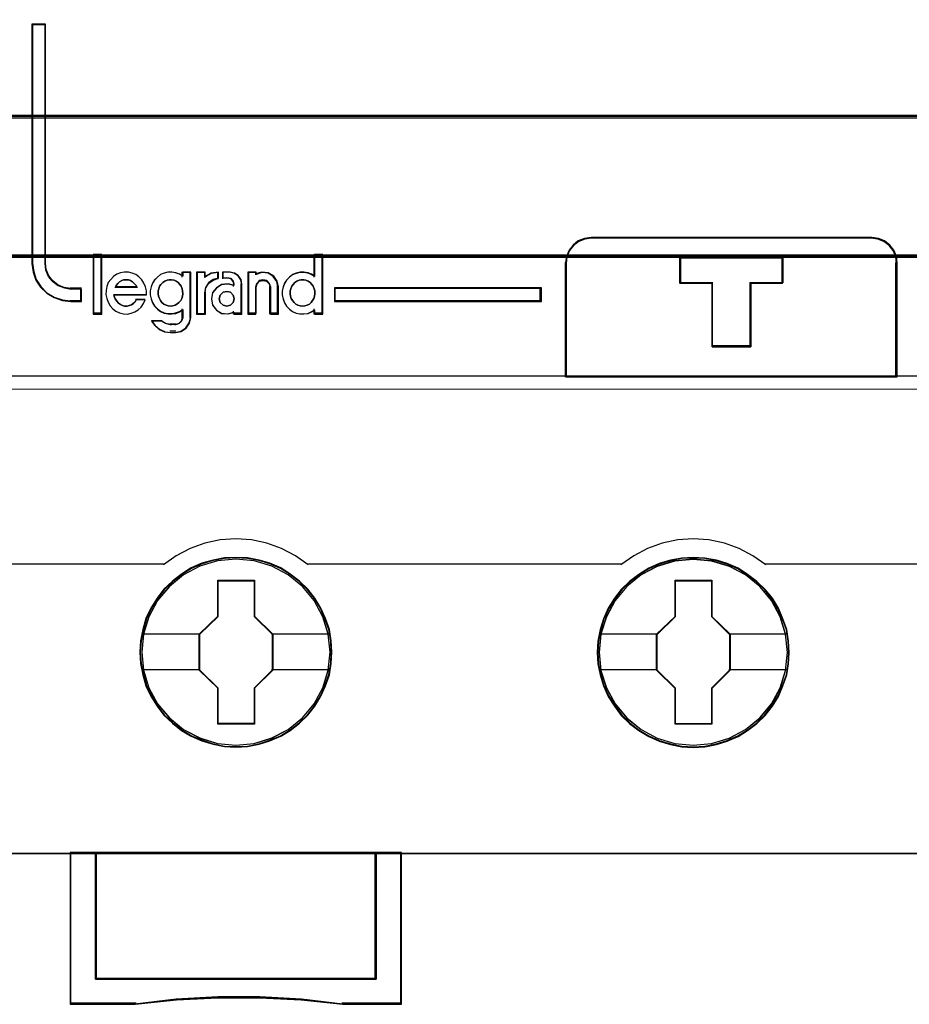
# Model space of a CAD drawing. Header units: millimetres. Extents: x -1290 to 1795, y -4192 to -1311.
# Tile 728 of 1056: x 1488.27 to 1495.27, y -2635.52 to -2627.77. Entities that reach past the tile are written whole.
import ezdxf

# ---------------------------------------------------------------- set-up
doc = ezdxf.new("R2010")
doc.units = ezdxf.units.MM
doc.layers.add('30', color=7, linetype='Continuous')
doc.layers.add('45', color=7, linetype='Continuous')
doc.layers.add('Aparatura', color=7, linetype='Continuous', lineweight=13)

# ---------------------------------------------------------------- blocks, each defined once
blk = doc.blocks.new('*U352')
at = {"layer": '45', "color": 7}
for points in [[(441.456034, -383.521822), (369.435216, -383.521822), (369.435216, -465.544591), (441.456034, -465.544591), (441.456034, -383.521822)], [(372.378495, -443.820748), (372.378495, -443.329506), (371.962723, -443.329506), (371.700729, -443.285349), (371.461518, -443.191517), (371.245089, -443.02593), (371.085615, -442.832745), (370.9774, -442.584364), (370.948922, -442.324944), (370.948922, -432.908556), (370.430631, -432.908556), (370.430631, -442.324944), (370.481891, -442.667157), (370.58441, -442.976253), (370.766666, -443.252232), (371.011573, -443.495093), (371.307739, -443.6662), (371.632383, -443.782111), (371.962723, -443.820748), (372.378495, -443.820748)], [(391.422082, -446.78309), (404.466322, -446.78309), (404.466322, -442.293912), (404.438402, -442.044513), (404.332306, -441.795115), (404.175954, -441.601138), (403.969346, -441.434872), (403.729233, -441.340655), (403.466785, -441.301859), (392.427204, -441.301859), (392.164755, -441.340655), (391.924643, -441.434872), (391.718035, -441.601138), (391.561683, -441.795115), (391.455586, -442.044513), (391.422082, -442.293912), (391.422082, -446.78309)], [(391.443566, -446.761546), (404.444838, -446.761546), (404.444838, -442.307658), (404.41701, -442.06022), (404.311264, -441.812781), (404.155427, -441.620329), (403.949499, -441.455371), (403.710177, -441.361894), (403.448594, -441.323403), (392.445377, -441.323403), (392.183793, -441.361894), (391.944471, -441.455371), (391.738544, -441.620329), (391.582706, -441.812781), (391.47696, -442.06022), (391.443566, -442.307658), (391.443566, -446.761546)], [(373.159072, -444.292927), (373.159072, -441.989482), (372.856509, -441.989482), (372.856509, -444.292927), (373.159072, -444.292927)], [(398.709144, -443.090367), (398.709144, -445.601744), (397.184885, -445.601744), (397.184885, -443.090367), (395.919355, -443.090367), (395.919355, -442.093612), (399.969049, -442.093612), (399.969049, -443.090367), (398.709144, -443.090367)], [(397.184885, -443.090367), (397.184885, -445.601744), (398.709144, -445.601744), (398.709144, -443.090367), (399.969049, -443.090367), (399.969049, -442.093612), (395.919355, -442.093612), (395.919355, -443.090367), (397.184885, -443.090367)], [(397.193501, -443.099669), (397.193501, -445.5802), (398.702262, -445.5802), (398.702262, -443.099669), (399.949356, -443.099669), (399.949356, -442.115157), (395.940839, -442.115157), (395.940839, -443.099669), (397.193501, -443.099669)], [(390.469634, -443.287526), (382.329069, -443.287526), (382.329069, -443.820748), (390.469634, -443.820748), (390.469634, -443.287526)], [(382.228811, -457.623467), (382.206421, -457.175561), (382.13365, -456.727655), (381.976914, -456.296338), (381.797787, -455.88161), (381.562683, -455.494531), (381.282797, -455.146159), (380.958129, -454.825436), (380.594277, -454.548951), (380.21923, -454.305644), (379.793803, -454.123164), (379.362779, -453.99598), (378.909363, -453.913035), (378.455948, -453.890916), (378.002533, -453.913035), (377.560313, -453.99598), (377.112495, -454.123164), (376.698264, -454.305644), (376.312021, -454.548951), (375.953767, -454.825436), (375.617904, -455.146159), (375.354811, -455.494531), (375.108511, -455.88161), (374.912591, -456.296338), (374.795039, -456.727655), (374.705475, -457.175561), (374.671889, -457.623467), (374.705475, -458.071373), (374.795039, -458.50822), (374.912591, -458.939537), (375.108511, -459.348735), (375.354811, -459.741345), (375.617904, -460.100775), (375.953767, -460.415969), (376.312021, -460.697984), (376.698264, -460.924702), (377.112495, -461.107182), (377.560313, -461.245424), (378.002533, -461.3339), (378.455948, -461.356019), (378.909363, -461.3339), (379.362779, -461.245424), (379.793803, -461.107182), (380.21923, -460.924702), (380.594277, -460.697984), (380.958129, -460.415969), (381.282797, -460.100775), (381.562683, -459.741345), (381.797787, -459.348735), (381.976914, -458.939537), (382.13365, -458.50822), (382.206421, -458.071373), (382.228811, -457.623467)], [(382.228811, -457.623467), (382.206421, -457.175561), (382.13365, -456.727655), (381.976914, -456.296338), (381.797787, -455.88161), (381.562683, -455.494531), (381.282797, -455.146159), (380.958129, -454.825436), (380.594277, -454.548951), (380.21923, -454.305644), (379.793803, -454.123164), (379.362779, -453.99598), (378.909363, -453.913035), (378.455948, -453.890916), (378.002533, -453.913035), (377.560313, -453.99598), (377.112495, -454.123164), (376.698264, -454.305644), (376.312021, -454.548951), (375.953767, -454.825436), (375.617904, -455.146159), (375.354811, -455.494531), (375.108511, -455.88161), (374.912591, -456.296338), (374.795039, -456.727655), (374.705475, -457.175561), (374.671889, -457.623467), (374.705475, -458.071373), (374.795039, -458.50822), (374.912591, -458.939537), (375.108511, -459.348735), (375.354811, -459.741345), (375.617904, -460.100775), (375.953767, -460.415969), (376.312021, -460.697984), (376.698264, -460.924702), (377.112495, -461.107182), (377.560313, -461.245424), (378.002533, -461.3339), (378.455948, -461.356019), (378.909363, -461.3339), (379.362779, -461.245424), (379.793803, -461.107182), (380.21923, -460.924702), (380.594277, -460.697984), (380.958129, -460.415969), (381.282797, -460.100775), (381.562683, -459.741345), (381.797787, -459.348735), (381.976914, -458.939537), (382.13365, -458.50822), (382.206421, -458.071373), (382.228811, -457.623467)], [(382.207328, -457.623467), (382.185064, -457.178146), (382.112708, -456.732826), (381.956863, -456.303998), (381.778754, -455.891664), (381.544986, -455.506819), (381.266692, -455.160458), (380.94387, -454.841587), (380.582087, -454.566697), (380.209172, -454.324794), (379.786164, -454.143367), (379.357591, -454.016918), (378.906753, -453.934452), (378.455916, -453.91246), (378.005079, -453.934452), (377.565373, -454.016918), (377.120102, -454.143367), (376.708226, -454.324794), (376.324179, -454.566697), (375.967962, -454.841587), (375.634009, -455.160458), (375.372412, -455.506819), (375.127512, -455.891664), (374.932706, -456.303998), (374.815823, -456.732826), (374.726768, -457.178146), (374.693373, -457.623467), (374.726768, -458.068788), (374.815823, -458.503113), (374.932706, -458.931941), (375.127512, -459.338777), (375.372412, -459.72912), (375.634009, -460.086476), (375.967962, -460.39985), (376.324179, -460.680237), (376.708226, -460.905647), (377.120102, -461.087074), (377.565373, -461.224518), (378.005079, -461.312483), (378.455916, -461.334474), (378.906753, -461.312483), (379.357591, -461.224518), (379.786164, -461.087074), (380.209172, -460.905647), (380.582087, -460.680237), (380.94387, -460.39985), (381.266692, -460.086476), (381.544986, -459.72912), (381.778754, -459.338777), (381.956863, -458.931941), (382.112708, -458.503113), (382.185064, -458.068788), (382.207328, -457.623467)], [(400.225064, -457.628782), (400.197076, -457.180884), (400.129903, -456.732987), (399.973167, -456.301678), (399.79404, -455.892487), (399.558936, -455.499886), (399.27905, -455.151521), (398.948784, -454.836334), (398.584932, -454.559854), (398.215483, -454.316552), (397.784458, -454.134075), (397.359032, -454.001365), (396.900019, -453.918421), (396.446603, -453.896302), (395.993188, -453.918421), (395.550968, -454.001365), (395.10315, -454.134075), (394.694517, -454.316552), (394.302676, -454.559854), (393.944422, -454.836334), (393.614157, -455.151521), (393.351064, -455.499886), (393.104764, -455.892487), (392.908844, -456.301678), (392.785694, -456.732987), (392.696131, -457.180884), (392.668142, -457.628782), (392.696131, -458.076679), (392.785694, -458.513518), (392.908844, -458.944826), (393.104764, -459.359546), (393.351064, -459.746618), (393.614157, -460.106042), (393.944422, -460.426759), (394.302676, -460.703239), (394.694517, -460.935482), (395.10315, -461.117959), (395.550968, -461.250669), (395.993188, -461.339143), (396.446603, -461.366791), (396.900019, -461.339143), (397.359032, -461.250669), (397.784458, -461.117959), (398.215483, -460.935482), (398.584932, -460.703239), (398.948784, -460.426759), (399.27905, -460.106042), (399.558936, -459.746618), (399.79404, -459.359546), (399.973167, -458.944826), (400.129903, -458.513518), (400.197076, -458.076679), (400.225064, -457.628782)], [(400.225064, -457.628782), (400.197076, -457.180884), (400.129903, -456.732987), (399.973167, -456.301678), (399.79404, -455.892487), (399.558936, -455.499886), (399.27905, -455.151521), (398.948784, -454.836334), (398.584932, -454.559854), (398.215483, -454.316552), (397.784458, -454.134075), (397.359032, -454.001365), (396.900019, -453.918421), (396.446603, -453.896302), (395.993188, -453.918421), (395.550968, -454.001365), (395.10315, -454.134075), (394.694517, -454.316552), (394.302676, -454.559854), (393.944422, -454.836334), (393.614157, -455.151521), (393.351064, -455.499886), (393.104764, -455.892487), (392.908844, -456.301678), (392.785694, -456.732987), (392.696131, -457.180884), (392.668142, -457.628782), (392.696131, -458.076679), (392.785694, -458.513518), (392.908844, -458.944826), (393.104764, -459.359546), (393.351064, -459.746618), (393.614157, -460.106042), (393.944422, -460.426759), (394.302676, -460.703239), (394.694517, -460.935482), (395.10315, -461.117959), (395.550968, -461.250669), (395.993188, -461.339143), (396.446603, -461.366791), (396.900019, -461.339143), (397.359032, -461.250669), (397.784458, -461.117959), (398.215483, -460.935482), (398.584932, -460.703239), (398.948784, -460.426759), (399.27905, -460.106042), (399.558936, -459.746618), (399.79404, -459.359546), (399.973167, -458.944826), (400.129903, -458.513518), (400.197076, -458.076679), (400.225064, -457.628782)], [(400.203581, -457.628798), (400.175751, -457.183483), (400.10896, -456.738169), (399.953115, -456.309348), (399.775007, -455.902518), (399.541239, -455.512181), (399.262945, -455.165826), (398.934557, -454.852456), (398.572774, -454.577571), (398.205425, -454.335672), (397.776852, -454.154248), (397.353844, -454.022303), (396.897441, -453.939837), (396.446603, -453.917846), (395.995766, -453.939837), (395.55606, -454.022303), (395.110789, -454.154248), (394.704479, -454.335672), (394.314866, -454.577571), (393.958649, -454.852456), (393.630262, -455.165826), (393.368665, -455.512181), (393.123765, -455.902518), (392.928959, -456.309348), (392.80651, -456.738169), (392.717455, -457.183483), (392.689626, -457.628798), (392.717455, -458.074112), (392.80651, -458.50843), (392.928959, -458.937251), (393.123765, -459.349579), (393.368665, -459.734419), (393.630262, -460.09177), (393.958649, -460.410636), (394.314866, -460.685522), (394.704479, -460.916425), (395.110789, -461.09785), (395.55606, -461.229795), (395.995766, -461.317758), (396.446603, -461.345246), (396.897441, -461.317758), (397.353844, -461.229795), (397.776852, -461.09785), (398.205425, -460.916425), (398.572774, -460.685522), (398.934557, -460.410636), (399.262945, -460.09177), (399.541239, -459.734419), (399.775007, -459.349579), (399.953115, -458.937251), (400.10896, -458.50843), (400.175751, -458.074112), (400.203581, -457.628798)], [(377.74463, -454.7868), (379.185555, -454.7868), (379.185555, -456.205211), (379.903191, -456.908876), (379.903191, -458.327287), (379.185555, -459.042033), (379.185555, -460.449362), (377.74463, -460.449362), (377.74463, -459.042033), (377.010041, -458.327287), (377.010041, -456.908876), (377.74463, -456.205211), (377.74463, -454.7868)], [(377.74463, -454.7868), (379.185555, -454.7868), (379.185555, -454.7868), (379.185555, -456.205211), (379.185555, -456.205211), (379.903191, -456.908876), (379.903191, -456.908876), (379.903191, -458.327287), (379.903191, -458.327287), (379.185555, -459.042033), (379.185555, -459.042033), (379.185555, -460.449362), (379.185555, -460.449362), (377.74463, -460.449362), (377.74463, -460.449362), (377.74463, -459.042033), (377.74463, -459.042033), (377.010041, -458.327287), (377.010041, -458.327287), (377.010041, -456.908876), (377.010041, -456.908876), (377.74463, -456.205211), (377.74463, -456.205211), (377.74463, -454.7868), (377.74463, -454.7868)], [(377.753869, -454.808344), (379.174285, -454.808344), (379.174285, -456.215962), (379.881708, -456.914272), (379.881708, -458.32189), (379.174285, -459.031197), (379.174285, -460.427818), (377.753869, -460.427818), (377.753869, -459.031197), (377.029735, -458.32189), (377.029735, -456.914272), (377.753869, -456.215962), (377.753869, -454.808344)], [(395.735512, -454.792186), (397.176437, -454.792186), (397.176437, -456.210597), (397.894073, -456.914262), (397.894073, -458.332673), (397.176437, -459.047419), (397.176437, -460.454748), (395.735512, -460.454748), (395.735512, -459.047419), (395.000923, -458.332673), (395.000923, -456.914262), (395.735512, -456.210597), (395.735512, -454.792186)], [(395.735512, -454.792186), (397.176437, -454.792186), (397.176437, -454.792186), (397.176437, -456.210597), (397.176437, -456.210597), (397.894073, -456.914262), (397.894073, -456.914262), (397.894073, -458.332673), (397.894073, -458.332673), (397.176437, -459.047419), (397.176437, -459.047419), (397.176437, -460.454748), (397.176437, -460.454748), (395.735512, -460.454748), (395.735512, -460.454748), (395.735512, -459.047419), (395.735512, -459.047419), (395.000923, -458.332673), (395.000923, -458.332673), (395.000923, -456.914262), (395.000923, -456.914262), (395.735512, -456.210597), (395.735512, -456.210597), (395.735512, -454.792186), (395.735512, -454.792186)], [(395.746086, -454.813731), (397.165611, -454.813731), (397.165611, -456.221348), (397.87259, -456.919659), (397.87259, -458.327276), (397.165611, -459.036583), (397.165611, -460.433204), (395.746086, -460.433204), (395.746086, -459.036583), (395.022407, -458.327276), (395.022407, -456.919659), (395.746086, -456.221348), (395.746086, -454.813731)], [(383.972175, -470.485246), (372.934109, -470.485246), (372.934109, -465.501502), (371.929126, -465.501502), (371.929126, -471.476457), (374.491833, -471.476457), (376.116556, -471.304795), (377.746862, -471.221732), (379.388335, -471.221732), (381.024224, -471.304795), (382.65453, -471.476457), (384.971575, -471.476457), (384.971575, -465.501502), (383.972175, -465.501502), (383.972175, -470.485246)], [(383.97616, -465.501502), (372.929912, -465.501502), (372.929912, -470.4926), (383.97616, -470.4926), (383.97616, -465.501502)]]:
    blk.add_lwpolyline(points, close=True, dxfattribs=at)
at = {"layer": '45', "color": 139}
for points in [[(441.456034, -383.521822), (369.435216, -383.521822), (369.435216, -465.544591), (441.456034, -465.544591), (441.456034, -383.521822)], [(375.879227, -444.007465), (375.972537, -443.995979), (376.060016, -443.967263), (376.135831, -443.921318), (376.211646, -443.858143), (376.281629, -443.783482), (376.322453, -443.708821), (376.357444, -443.611187), (376.369108, -443.513553), (376.357444, -443.404433), (376.334117, -443.318285), (376.299125, -443.220652), (376.246638, -443.14599), (376.182487, -443.071329), (376.106672, -443.019641), (376.019193, -442.985182), (375.92005, -442.967952), (375.832571, -442.967952), (375.745092, -442.985182), (375.657613, -443.019641), (375.581798, -443.071329), (375.505983, -443.14599), (375.453496, -443.220652), (375.418504, -443.318285), (375.395177, -443.404433), (375.395177, -443.513553), (375.40684, -443.611187), (375.441832, -443.708821), (375.482656, -443.783482), (375.540975, -443.858143), (375.61679, -443.921318), (375.704269, -443.967263), (375.791748, -443.995979), (375.879227, -444.007465)], [(381.082806, -444.007465), (381.170285, -443.995979), (381.257764, -443.967263), (381.345242, -443.921318), (381.409394, -443.858143), (381.473545, -443.783482), (381.514368, -443.708821), (381.54936, -443.611187), (381.561024, -443.513553), (381.561024, -443.404433), (381.537696, -443.318285), (381.496873, -443.220652), (381.438553, -443.14599), (381.374402, -443.071329), (381.298587, -443.019641), (381.211108, -442.985182), (381.123629, -442.967952), (381.024486, -442.967952), (380.937008, -442.985182), (380.849529, -443.019641), (380.773714, -443.071329), (380.709562, -443.14599), (380.657075, -443.220652), (380.61042, -443.318285), (380.587092, -443.404433), (380.587092, -443.513553), (380.598756, -443.611187), (380.633747, -443.708821), (380.674571, -443.783482), (380.744554, -443.858143), (380.808705, -443.921318), (380.896184, -443.967263), (380.983663, -443.995979), (381.082806, -444.007465)], [(378.388584, -443.715432), (378.340502, -443.572396), (378.238326, -443.459159), (378.094077, -443.42936), (377.949829, -443.459159), (377.835633, -443.572396), (377.799571, -443.715432), (377.835633, -443.864429), (377.949829, -443.965746), (378.094077, -444.007465), (378.238326, -443.965746), (378.340502, -443.864429), (378.388584, -443.715432)], [(382.157199, -457.618009), (382.084421, -456.899119), (381.877284, -456.218939), (381.530191, -455.582998), (381.071131, -455.030006), (380.511302, -454.576552), (379.867499, -454.239227), (379.173311, -454.02909), (378.451132, -453.96273), (377.728953, -454.02909), (377.040363, -454.239227), (376.39656, -454.576552), (375.831133, -455.030006), (375.372073, -455.582998), (375.030577, -456.218939), (374.817842, -456.899119), (374.750663, -457.618009), (374.817842, -458.331369), (375.030577, -459.02261), (375.372073, -459.647491), (375.831133, -460.206013), (376.39656, -460.659467), (377.040363, -460.996792), (377.728953, -461.206929), (378.451132, -461.278818), (379.173311, -461.206929), (379.867499, -460.996792), (380.511302, -460.659467), (381.071131, -460.206013), (381.530191, -459.647491), (381.877284, -459.02261), (382.084421, -458.331369), (382.157199, -457.618009)], [(382.157199, -457.623467), (382.084421, -456.904591), (381.877284, -456.224424), (381.535789, -455.588496), (381.071131, -455.029985), (380.511302, -454.57654), (379.873097, -454.239221), (379.173311, -454.029088), (378.451132, -453.96273), (377.734551, -454.029088), (377.034765, -454.239221), (376.39656, -454.57654), (375.836731, -455.029985), (375.372073, -455.588496), (375.030577, -456.224424), (374.823441, -456.904591), (374.750663, -457.623467), (374.823441, -458.336813), (375.030577, -459.02251), (375.372073, -459.652909), (375.836731, -460.20589), (376.39656, -460.659335), (377.034765, -461.002184), (377.734551, -461.212317), (378.451132, -461.284204), (379.173311, -461.212317), (379.873097, -461.002184), (380.511302, -460.659335), (381.071131, -460.20589), (381.535789, -459.652909), (381.877284, -459.02251), (382.084421, -458.336813), (382.157199, -457.623467)], [(400.153452, -457.628925), (400.080676, -456.910035), (399.873546, -456.224325), (399.532061, -455.588384), (399.067417, -455.035392), (398.507605, -454.581938), (397.86942, -454.244613), (397.169655, -454.034476), (396.447498, -453.968117), (395.725341, -454.034476), (395.031175, -454.244613), (394.392989, -454.581938), (393.833178, -455.035392), (393.368534, -455.588384), (393.021451, -456.224325), (392.814321, -456.910035), (392.741545, -457.628925), (392.814321, -458.336755), (393.021451, -459.027996), (393.368534, -459.658407), (393.833178, -460.211399), (394.392989, -460.664853), (395.031175, -461.002178), (395.725341, -461.212315), (396.447498, -461.284204), (397.169655, -461.212315), (397.86942, -461.002178), (398.507605, -460.664853), (399.067417, -460.211399), (399.532061, -459.658407), (399.873546, -459.027996), (400.080676, -458.336755), (400.153452, -457.628925)], [(400.153452, -457.623467), (400.075076, -456.904591), (399.867939, -456.224424), (399.526443, -455.588496), (399.067384, -455.029985), (398.507555, -454.57654), (397.863752, -454.239221), (397.163966, -454.029088), (396.447385, -453.96273), (395.725205, -454.029088), (395.031018, -454.239221), (394.392813, -454.57654), (393.827386, -455.029985), (393.368326, -455.588496), (393.02683, -456.224424), (392.814095, -456.904591), (392.746916, -457.623467), (392.814095, -458.336813), (393.02683, -459.02251), (393.368326, -459.652909), (393.827386, -460.20589), (394.392813, -460.659335), (395.031018, -461.002184), (395.725205, -461.212317), (396.447385, -461.284204), (397.163966, -461.212317), (397.863752, -461.002184), (398.507555, -460.659335), (399.067384, -460.20589), (399.526443, -459.652909), (399.867939, -459.02251), (400.075076, -458.336813), (400.153452, -457.623467)]]:
    blk.add_lwpolyline(points, close=True, dxfattribs=at)
at = {"layer": '45', "color": 59}
for points in [[(441.43455, -383.543367), (369.4567, -383.543367), (369.4567, -465.523047), (441.43455, -465.523047), (441.43455, -383.543367)], [(391.422082, -446.78309), (404.466322, -446.78309), (404.466322, -442.293912), (404.438402, -442.044513), (404.332306, -441.795115), (404.175954, -441.601138), (403.969346, -441.434872), (403.729233, -441.340655), (403.466785, -441.301859), (392.427204, -441.301859), (392.164755, -441.340655), (391.924643, -441.434872), (391.718035, -441.601138), (391.561683, -441.795115), (391.455586, -442.044513), (391.422082, -442.293912), (391.422082, -446.78309)], [(373.180556, -444.314471), (373.180556, -441.967937), (372.835025, -441.967937), (372.835025, -444.314471), (373.180556, -444.314471)], [(380.361435, -443.110403), (380.30992, -443.256011), (380.275577, -443.41282), (380.275577, -443.569629), (380.30992, -443.726438), (380.361435, -443.877647), (380.447293, -444.000854), (380.556047, -444.11846), (380.681972, -444.208065), (380.825069, -444.275269), (380.97389, -444.303271), (381.122711, -444.303271), (381.282979, -444.28647), (381.420352, -444.230467), (381.552002, -444.146462), (381.552002, -444.314471), (381.872539, -444.314471), (381.872539, -441.967937), (381.552002, -441.967937), (381.552002, -442.835987), (381.420352, -442.751982), (381.282979, -442.701579), (381.122711, -442.673578), (380.97389, -442.679178), (380.825069, -442.71278), (380.681972, -442.774383), (380.556047, -442.869589), (380.447293, -442.987196), (380.361435, -443.110403)], [(398.709144, -443.090367), (398.709144, -445.601744), (397.184885, -445.601744), (397.184885, -443.090367), (395.919355, -443.090367), (395.919355, -442.093612), (399.969049, -442.093612), (399.969049, -443.090367), (398.709144, -443.090367)], [(397.184885, -443.090367), (397.184885, -445.601744), (398.709144, -445.601744), (398.709144, -443.090367), (399.969049, -443.090367), (399.969049, -442.093612), (395.919355, -442.093612), (395.919355, -443.090367), (397.184885, -443.090367)], [(397.193501, -443.099669), (397.193501, -445.5802), (398.702262, -445.5802), (398.702262, -443.099669), (399.949356, -443.099669), (399.949356, -442.115157), (395.940839, -442.115157), (395.940839, -443.099669), (397.193501, -443.099669)], [(373.347761, -443.388949), (373.336314, -443.546965), (373.370657, -443.704981), (373.422172, -443.85171), (373.50803, -443.987152), (373.616784, -444.105665), (373.731261, -444.201603), (373.880082, -444.263681), (374.028903, -444.303185), (374.183447, -444.314471), (374.332268, -444.286254), (374.481089, -444.22982), (374.607014, -444.145169), (374.727216, -444.043587), (374.824522, -443.902501), (374.887484, -443.755772), (374.532604, -443.755772), (374.481089, -443.840423), (374.418126, -443.902501), (374.343716, -443.947648), (374.257858, -443.975866), (374.172, -443.998439), (374.074694, -443.998439), (373.988836, -443.975866), (373.914425, -443.936362), (373.840015, -443.879927), (373.777052, -443.817849), (373.719813, -443.744485), (373.679746, -443.659833), (373.656851, -443.563895), (374.933275, -443.563895), (374.933275, -443.405879), (374.898932, -443.247863), (374.835969, -443.101134), (374.750111, -442.965691), (374.641357, -442.847179), (374.515432, -442.762528), (374.372335, -442.70045), (374.223514, -442.666589), (374.063246, -442.660946), (373.914425, -442.689163), (373.765604, -442.751241), (373.633955, -442.835892), (373.530925, -442.954404), (373.43362, -443.07856), (373.376381, -443.225289), (373.347761, -443.388949)], [(375.118005, -443.243116), (375.083662, -443.399855), (375.083662, -443.556593), (375.118005, -443.713331), (375.16952, -443.864472), (375.255378, -443.987623), (375.364132, -444.105177), (375.490057, -444.194741), (375.62743, -444.261915), (375.781975, -444.289904), (375.930795, -444.289904), (376.079616, -444.27311), (376.228437, -444.217133), (376.360086, -444.133166), (376.360086, -444.457838), (376.314295, -444.597783), (376.216989, -444.687347), (376.079616, -444.73213), (375.879281, -444.73213), (375.684669, -444.687347), (375.5244, -444.597783), (375.129453, -444.597783), (375.266826, -444.771314), (375.438542, -444.916857), (375.650325, -445.012019), (375.879281, -445.03441), (376.079616, -445.03441), (376.302847, -444.995226), (376.497459, -444.866477), (376.623384, -444.676152), (376.680623, -444.457838), (376.680623, -442.660946), (376.360086, -442.660946), (376.360086, -442.823282), (376.228437, -442.739315), (376.079616, -442.688935), (375.930795, -442.660946), (375.781975, -442.666544), (375.62743, -442.70013), (375.490057, -442.761706), (375.364132, -442.856869), (375.255378, -442.974422), (375.16952, -443.097574), (375.118005, -443.243116)], [(376.902622, -442.660946), (376.902622, -444.314471), (377.237036, -444.314471), (377.237036, -443.479244), (377.266371, -443.270437), (377.389576, -443.089847), (377.565584, -442.965691), (377.770925, -442.903613), (377.770925, -442.660946), (377.489314, -442.70045), (377.237036, -442.835892), (377.237036, -442.660946), (376.902622, -442.660946)], [(376.924106, -442.680695), (376.924106, -444.292927), (377.241972, -444.292927), (377.241972, -443.478557), (377.269855, -443.274965), (377.386963, -443.098885), (377.554261, -442.97783), (377.749442, -442.917302), (377.749442, -442.680695), (377.481765, -442.719212), (377.241972, -442.851272), (377.241972, -442.680695), (376.924106, -442.680695)], [(377.684422, -443.29301), (377.53426, -443.479244), (377.488056, -443.721911), (377.53426, -443.958935), (377.684422, -444.156455), (377.886564, -444.286254), (378.13491, -444.303185), (378.377481, -444.241107), (378.377481, -444.314471), (378.689357, -444.314471), (378.689357, -443.134994), (378.654704, -442.954404), (378.54497, -442.796388), (378.394807, -442.70045), (378.209992, -442.660946), (377.944319, -442.660946), (377.944319, -442.892327), (378.123359, -442.892327), (378.256196, -442.920544), (378.342828, -443.016482), (378.377481, -443.134994), (378.377481, -443.197072), (378.13491, -443.134994), (377.886564, -443.163211), (377.684422, -443.29301)], [(378.923889, -442.660946), (378.923889, -444.314471), (379.235765, -444.314471), (379.235765, -443.247863), (379.281969, -443.11242), (379.380152, -443.005195), (379.518764, -442.976978), (379.668927, -443.005195), (379.76711, -443.11242), (379.813314, -443.247863), (379.813314, -444.314471), (380.125191, -444.314471), (380.125191, -443.247863), (380.078987, -443.016482), (379.940375, -442.818962), (379.726682, -442.689163), (379.478336, -442.660946), (379.235765, -442.734311), (379.235765, -442.660946), (378.923889, -442.660946)], [(378.945373, -442.680695), (378.945373, -444.292927), (379.246094, -444.292927), (379.246094, -443.252955), (379.290645, -443.120895), (379.385317, -443.016347), (379.518971, -442.988835), (379.663763, -443.016347), (379.758434, -443.120895), (379.802985, -443.252955), (379.802985, -444.292927), (380.103707, -444.292927), (380.103707, -443.252955), (380.059155, -443.027352), (379.925502, -442.834765), (379.719452, -442.708207), (379.479988, -442.680695), (379.246094, -442.752227), (379.246094, -442.680695), (378.945373, -442.680695)], [(374.525192, -443.191811), (374.56626, -443.274959), (373.697957, -443.274959), (373.744893, -443.191811), (373.809429, -443.108664), (373.873965, -443.0511), (373.961968, -442.999932), (374.038238, -442.974348), (374.137976, -442.967952), (374.22598, -442.974348), (374.302249, -442.999932), (374.390253, -443.0511), (374.454789, -443.108664), (374.525192, -443.191811)], [(374.56626, -443.274959), (373.697957, -443.274959), (373.744893, -443.191811), (373.809429, -443.108664), (373.873965, -443.0511), (373.961968, -442.999932), (374.038238, -442.974348), (374.137976, -442.967952), (374.22598, -442.974348), (374.302249, -442.999932), (374.390253, -443.0511), (374.454789, -443.108664), (374.525192, -443.191811), (374.56626, -443.274959)], [(375.745092, -442.985182), (375.832571, -442.967952), (375.92005, -442.967952), (376.019193, -442.985182), (376.106672, -443.019641), (376.182487, -443.071329), (376.246638, -443.14599), (376.299125, -443.220652), (376.334117, -443.318285), (376.357444, -443.404433), (376.369108, -443.513553), (376.357444, -443.611187), (376.322453, -443.708821), (376.281629, -443.783482), (376.211646, -443.858143), (376.135831, -443.921318), (376.060016, -443.967263), (375.972537, -443.995979), (375.879227, -444.007465), (375.791748, -443.995979), (375.704269, -443.967263), (375.61679, -443.921318), (375.540975, -443.858143), (375.482656, -443.783482), (375.441832, -443.708821), (375.40684, -443.611187), (375.395177, -443.513553), (375.395177, -443.404433), (375.418504, -443.318285), (375.453496, -443.220652), (375.505983, -443.14599), (375.581798, -443.071329), (375.657613, -443.019641), (375.745092, -442.985182)], [(375.505983, -443.14599), (375.581798, -443.071329), (375.657613, -443.019641), (375.745092, -442.985182), (375.832571, -442.967952), (375.92005, -442.967952), (376.019193, -442.985182), (376.106672, -443.019641), (376.182487, -443.071329), (376.246638, -443.14599), (376.299125, -443.220652), (376.334117, -443.318285), (376.357444, -443.404433), (376.369108, -443.513553), (376.357444, -443.611187), (376.322453, -443.708821), (376.281629, -443.783482), (376.211646, -443.858143), (376.135831, -443.921318), (376.060016, -443.967263), (375.972537, -443.995979), (375.879227, -444.007465), (375.791748, -443.995979), (375.704269, -443.967263), (375.61679, -443.921318), (375.540975, -443.858143), (375.482656, -443.783482), (375.441832, -443.708821), (375.40684, -443.611187), (375.395177, -443.513553), (375.395177, -443.404433), (375.418504, -443.318285), (375.453496, -443.220652), (375.505983, -443.14599)], [(381.298587, -443.019641), (381.374402, -443.071329), (381.438553, -443.14599), (381.496873, -443.220652), (381.537696, -443.318285), (381.561024, -443.404433), (381.561024, -443.513553), (381.54936, -443.611187), (381.514368, -443.708821), (381.473545, -443.783482), (381.409394, -443.858143), (381.345242, -443.921318), (381.257764, -443.967263), (381.170285, -443.995979), (381.082806, -444.007465), (380.983663, -443.995979), (380.896184, -443.967263), (380.808705, -443.921318), (380.744554, -443.858143), (380.674571, -443.783482), (380.633747, -443.708821), (380.598756, -443.611187), (380.587092, -443.513553), (380.587092, -443.404433), (380.61042, -443.318285), (380.657075, -443.220652), (380.709562, -443.14599), (380.773714, -443.071329), (380.849529, -443.019641), (380.937008, -442.985182), (381.024486, -442.967952), (381.123629, -442.967952), (381.211108, -442.985182), (381.298587, -443.019641)], [(380.709562, -443.14599), (380.773714, -443.071329), (380.849529, -443.019641), (380.937008, -442.985182), (381.024486, -442.967952), (381.123629, -442.967952), (381.211108, -442.985182), (381.298587, -443.019641), (381.374402, -443.071329), (381.438553, -443.14599), (381.496873, -443.220652), (381.537696, -443.318285), (381.561024, -443.404433), (381.561024, -443.513553), (381.54936, -443.611187), (381.514368, -443.708821), (381.473545, -443.783482), (381.409394, -443.858143), (381.345242, -443.921318), (381.257764, -443.967263), (381.170285, -443.995979), (381.082806, -444.007465), (380.983663, -443.995979), (380.896184, -443.967263), (380.808705, -443.921318), (380.744554, -443.858143), (380.674571, -443.783482), (380.633747, -443.708821), (380.598756, -443.611187), (380.587092, -443.513553), (380.587092, -443.404433), (380.61042, -443.318285), (380.657075, -443.220652), (380.709562, -443.14599)], [(378.340502, -443.572396), (378.388584, -443.715432), (378.340502, -443.864429), (378.238326, -443.965746), (378.094077, -444.007465), (377.949829, -443.965746), (377.835633, -443.864429), (377.799571, -443.715432), (377.835633, -443.572396), (377.949829, -443.459159), (378.094077, -443.42936), (378.238326, -443.459159), (378.340502, -443.572396)], [(378.340502, -443.572396), (378.388584, -443.715432), (378.340502, -443.864429), (378.238326, -443.965746), (378.094077, -444.007465), (377.949829, -443.965746), (377.835633, -443.864429), (377.799571, -443.715432), (377.835633, -443.572396), (377.949829, -443.459159), (378.094077, -443.42936), (378.238326, -443.459159), (378.340502, -443.572396)], [(390.449941, -443.307275), (382.350553, -443.307275), (382.350553, -443.799203), (390.449941, -443.799203), (390.449941, -443.307275)], [(383.972175, -470.485246), (372.934109, -470.485246), (372.934109, -465.501502), (371.929126, -465.501502), (371.929126, -471.476457), (374.491833, -471.476457), (376.116556, -471.304795), (377.746862, -471.221732), (379.388335, -471.221732), (381.024224, -471.304795), (382.65453, -471.476457), (384.971575, -471.476457), (384.971575, -465.501502), (383.972175, -465.501502), (383.972175, -470.485246)], [(383.955637, -470.470552), (372.95242, -470.470552), (372.95242, -465.521251), (371.950609, -465.521251), (371.950609, -471.454913), (374.505226, -471.454913), (376.124819, -471.284437), (377.749978, -471.201948), (379.386268, -471.201948), (381.016993, -471.284437), (382.642152, -471.454913), (384.951882, -471.454913), (384.951882, -465.521251), (383.955637, -465.521251), (383.955637, -470.470552)], [(383.97616, -465.501502), (372.929912, -465.501502), (372.929912, -470.4926), (383.97616, -470.4926), (383.97616, -465.501502)], [(383.954676, -465.521251), (372.951396, -465.521251), (372.951396, -470.471056), (383.954676, -470.471056), (383.954676, -465.521251)]]:
    blk.add_lwpolyline(points, close=True, dxfattribs=at)
at = {"layer": '45', "color": 139}
for points in [[(370.430631, -432.908556), (370.430631, -442.3306)], [(370.430631, -432.908556), (370.982049, -432.908556)], [(370.937291, -432.908556), (370.937291, -442.3306)], [(392.467627, -441.301859), (392.194623, -441.342089), (391.944855, -441.439791), (391.729937, -441.612206), (391.567297, -441.813356), (391.456934, -442.071978), (391.422082, -442.3306)], [(392.424659, -441.301859), (403.470907, -441.301859)], [(404.466322, -442.3306), (404.437267, -442.071978), (404.326858, -441.813356), (404.164149, -441.612206), (403.949141, -441.439791), (403.699267, -441.342089), (403.426149, -441.301859)], [(372.835025, -441.967937), (372.835025, -444.314471)], [(372.835025, -441.967937), (373.180556, -441.967937)], [(373.135798, -441.967937), (373.135798, -444.314471)], [(381.516266, -441.967937), (381.516266, -442.863821)], [(381.516266, -441.967937), (381.872539, -441.967937)], [(381.827781, -441.967937), (381.827781, -444.314471)], [(370.430631, -442.287511), (370.482204, -442.638289), (370.585351, -442.95512), (370.768721, -443.238005), (371.015126, -443.486944), (371.313104, -443.662332), (371.639733, -443.781144), (371.972093, -443.820748)], [(370.937291, -442.287511), (370.966358, -442.556884), (371.076815, -442.814794), (371.239592, -443.015391), (371.460505, -443.187331), (371.704672, -443.284764), (371.972093, -443.330615)], [(391.422082, -446.78309), (391.422082, -442.287511)], [(395.919355, -442.093612), (399.969049, -442.093612)], [(395.919355, -442.093612), (395.919355, -443.122353)], [(399.926082, -442.093612), (399.926082, -443.122353)], [(404.421564, -446.78309), (404.421564, -442.287511)], [(374.933275, -443.563895), (374.933275, -443.405879), (374.898932, -443.247863), (374.835969, -443.101134), (374.750111, -442.965691), (374.641357, -442.847179), (374.515432, -442.762528), (374.372335, -442.70045), (374.223514, -442.666589), (374.063246, -442.660946), (373.914425, -442.689163), (373.765604, -442.751241), (373.633955, -442.835892), (373.530925, -442.954404), (373.43362, -443.07856), (373.376381, -443.225289), (373.347761, -443.388949), (373.336314, -443.546965), (373.370657, -443.704981), (373.422172, -443.85171), (373.50803, -443.987152), (373.616784, -444.105665), (373.731261, -444.201603), (373.880082, -444.263681), (374.028903, -444.303185), (374.183447, -444.314471), (374.332268, -444.286254), (374.481089, -444.22982), (374.607014, -444.145169), (374.727216, -444.043587), (374.824522, -443.902501), (374.887484, -443.755772)], [(376.369108, -442.824657), (376.236529, -442.739979), (376.086656, -442.689172), (375.936783, -442.660946), (375.786911, -442.666591), (375.631273, -442.700462), (375.492929, -442.76256), (375.366114, -442.858528), (375.256592, -442.977077), (375.170127, -443.101272), (375.118248, -443.248047), (375.083662, -443.406112), (375.083662, -443.564178), (375.118248, -443.722244), (375.170127, -443.874664), (375.256592, -443.998858), (375.366114, -444.117408), (375.492929, -444.207731), (375.631273, -444.275473), (375.786911, -444.303699), (375.936783, -444.303699), (376.086656, -444.286764), (376.236529, -444.230312), (376.369108, -444.145634)], [(376.32435, -442.660946), (376.32435, -442.863821)], [(376.32435, -442.660946), (376.680623, -442.660946)], [(376.635865, -442.660946), (376.635865, -444.468872)], [(376.902622, -442.660946), (376.902622, -444.314471)], [(376.902622, -442.660946), (377.264266, -442.660946)], [(377.770925, -442.660946), (377.481012, -442.709189), (377.221299, -442.874594)], [(377.221299, -442.660946), (377.221299, -442.874594)], [(377.727958, -442.660946), (377.727958, -442.941022)], [(377.926683, -442.660946), (377.926683, -442.93025)], [(378.227456, -442.660946), (377.926683, -442.660946)], [(378.689357, -443.165442), (378.652731, -442.973253), (378.536749, -442.805088), (378.378037, -442.702987), (378.182698, -442.660946)], [(378.923889, -442.660946), (378.923889, -444.314471)], [(378.923889, -442.660946), (379.267629, -442.660946)], [(380.125191, -443.274959), (380.07841, -443.032896), (379.938068, -442.826257), (379.721707, -442.690466), (379.470261, -442.660946), (379.224662, -442.737697)], [(379.224662, -442.660946), (379.224662, -442.775849)], [(381.561024, -442.824657), (381.428444, -442.739979), (381.2901, -442.689172), (381.128699, -442.660946), (380.978826, -442.666591), (380.828953, -442.700462), (380.684845, -442.76256), (380.558029, -442.858528), (380.448507, -442.977077), (380.362042, -443.101272), (380.310163, -443.248047), (380.275577, -443.406112), (380.275577, -443.564178), (380.310163, -443.722244), (380.362042, -443.874664), (380.448507, -443.998858), (380.558029, -444.117408), (380.684845, -444.207731), (380.828953, -444.275473), (380.978826, -444.303699), (381.128699, -444.303699), (381.2901, -444.286764), (381.428444, -444.230312), (381.561024, -444.145634)], [(374.56626, -443.274959), (374.525192, -443.191811), (374.454789, -443.108664), (374.390253, -443.0511), (374.302249, -442.999932), (374.22598, -442.974348), (374.137976, -442.967952), (374.038238, -442.974348), (373.961968, -442.999932), (373.873965, -443.0511), (373.809429, -443.108664), (373.744893, -443.191811), (373.697957, -443.274959)], [(373.697957, -443.23187), (374.56626, -443.23187)], [(377.770925, -442.896138), (377.559531, -442.961387), (377.378335, -443.091885), (377.251498, -443.2817), (377.221299, -443.501174)], [(378.388584, -443.18513), (378.142986, -443.122353), (377.891539, -443.150888), (377.686874, -443.282149), (377.534836, -443.470479), (377.488056, -443.71588), (377.534836, -443.955573), (377.686874, -444.155318), (377.891539, -444.286578), (378.142986, -444.303699), (378.388584, -444.240922)], [(377.926683, -442.885366), (378.143311, -442.885366)], [(378.388584, -443.165442), (378.349279, -443.02866), (378.251015, -442.917933), (378.100344, -442.885366)], [(378.345617, -443.122353), (378.345617, -443.226484)], [(378.6446, -443.122353), (378.6446, -444.314471)], [(379.824418, -443.274959), (379.776437, -443.121455), (379.674479, -442.999932), (379.518542, -442.967952), (379.374601, -442.999932), (379.272642, -443.121455), (379.224662, -443.274959)], [(379.224662, -443.23187), (379.224662, -444.314471)], [(379.77966, -443.23187), (379.77966, -444.314471)], [(380.080433, -443.23187), (380.080433, -444.314471)], [(395.919355, -443.077469), (397.215544, -443.077469)], [(397.170786, -443.077469), (397.170786, -445.601744)], [(398.678232, -443.077469), (399.969049, -443.077469)], [(398.678232, -443.077469), (398.678232, -445.601744)], [(371.929126, -443.287526), (372.378495, -443.287526)], [(372.335527, -443.287526), (372.335527, -443.820748)], [(373.647829, -443.540672), (374.933275, -443.540672)], [(373.647829, -443.540672), (373.671231, -443.64373), (373.712186, -443.734664), (373.770693, -443.813473), (373.835051, -443.880158), (373.91111, -443.94078), (373.987169, -443.983216), (374.07493, -444.007465), (374.174392, -444.007465), (374.262153, -443.983216), (374.349913, -443.952905), (374.425972, -443.904407), (374.49033, -443.837722), (374.542986, -443.746788)], [(376.902622, -444.314471), (377.264266, -444.314471), (377.264266, -443.458085)], [(382.329069, -443.287526), (390.469634, -443.287526)], [(382.329069, -443.287526), (382.329069, -443.820748)], [(390.426667, -443.820748), (390.426667, -443.287526)], [(371.929126, -443.775864), (372.378495, -443.775864)], [(374.500019, -443.727389), (374.888517, -443.727389)], [(382.329069, -443.775864), (390.469634, -443.775864)], [(372.835025, -444.271383), (373.180556, -444.271383)], [(376.32435, -444.10621), (376.32435, -444.468872)], [(378.345617, -444.199569), (378.345617, -444.314471)], [(378.345617, -444.271383), (378.689357, -444.271383)], [(378.923889, -444.271383), (379.267629, -444.271383)], [(379.77966, -444.271383), (380.125191, -444.271383)], [(381.516266, -444.10621), (381.516266, -444.314471)], [(381.516266, -444.271383), (381.872539, -444.271383)], [(375.12842, -444.562231), (375.270114, -444.749892), (375.447232, -444.907285), (375.665678, -445.010196), (375.901836, -445.03441)], [(375.12842, -444.562231), (375.556305, -444.562231)], [(375.511547, -444.562231), (375.687807, -444.679528), (375.901836, -444.738176)], [(375.857078, -444.695088), (376.09698, -444.695088)], [(376.052222, -445.03441), (376.285628, -444.993047), (376.489111, -444.857141), (376.620776, -444.656235), (376.680623, -444.425784)], [(376.052222, -444.738176), (376.207432, -444.687173), (376.317372, -444.585168), (376.369108, -444.425784)], [(376.09698, -444.991322), (375.857078, -444.991322)], [(397.170786, -445.55686), (398.72299, -445.55686)], [(369.435216, -446.740001), (441.456034, -446.740001)], [(381.299638, -454.18715), (380.794822, -453.831569), (380.250742, -453.539076), (379.673008, -453.326874), (379.067229, -453.2007), (378.444622, -453.154819), (377.838843, -453.2007), (377.233064, -453.326874), (376.65533, -453.539076), (376.105641, -453.831569), (375.606434, -454.18715)], [(399.295891, -454.18715), (398.791254, -453.831569), (398.247368, -453.539076), (397.66984, -453.326874), (397.064276, -453.2007), (396.441891, -453.154819), (395.836328, -453.2007), (395.225157, -453.326874), (394.647629, -453.539076), (394.103743, -453.831569), (393.599106, -454.18715)], [(369.435216, -454.144062), (375.651192, -454.144062)], [(381.25488, -454.144062), (387.470856, -454.144062)], [(387.426098, -454.144062), (393.642074, -454.144062)], [(399.252923, -454.144062), (411.640117, -454.144062)], [(371.929126, -465.501502), (371.929126, -471.476457)], [(372.929912, -465.501502), (372.929912, -470.4926)], [(383.931402, -470.4926), (383.931402, -465.501502)], [(384.928607, -465.501502), (384.928607, -471.476457)], [(372.929912, -470.447716), (383.97616, -470.447716)], [(374.526874, -471.431573), (371.929126, -471.431573)], [(382.662068, -471.476457), (381.028315, -471.276821), (379.388968, -471.180223), (377.744025, -471.180223), (376.110273, -471.276821), (374.482116, -471.476457)], [(384.971575, -471.431573), (382.6191, -471.431573)]]:
    blk.add_lwpolyline(points, dxfattribs=at)
at = {"layer": '45', "color": 1}
for points in [[(372.378495, -443.820748), (372.378495, -443.329506), (371.962723, -443.329506), (371.700729, -443.285349), (371.461518, -443.191517), (371.245089, -443.02593), (371.085615, -442.832745), (370.9774, -442.584364), (370.948922, -442.324944), (370.948922, -432.908556), (370.430631, -432.908556), (370.430631, -442.324944), (370.481891, -442.667157), (370.58441, -442.976253), (370.766666, -443.252232), (371.011573, -443.495093), (371.307739, -443.6662), (371.632383, -443.782111), (371.962723, -443.820748), (372.378495, -443.820748)], [(372.357011, -443.799203), (372.357011, -443.309901), (371.95041, -443.309901), (371.694196, -443.265919), (371.460262, -443.172457), (371.248607, -443.007524), (371.09265, -442.815102), (370.986823, -442.567702), (370.958973, -442.309306), (370.958973, -432.9301), (370.452115, -432.9301), (370.452115, -442.309306), (370.502244, -442.650168), (370.602502, -442.958044), (370.780737, -443.232933), (371.020242, -443.474835), (371.309875, -443.645266), (371.627358, -443.760719), (371.95041, -443.799203), (372.357011, -443.799203)], [(390.469634, -443.287526), (382.329069, -443.287526), (382.329069, -443.820748), (390.469634, -443.820748), (390.469634, -443.287526)]]:
    blk.add_lwpolyline(points, close=True, dxfattribs=at)
at = {"layer": '45', "color": 7}
for points in [[(374.743502, -456.892756), (377.053009, -456.892756)], [(379.858434, -456.892756), (382.157199, -456.892756)], [(392.741545, -456.898142), (395.043891, -456.898142)], [(397.849316, -456.898142), (400.153452, -456.898142)], [(374.743502, -458.300318), (377.053009, -458.300318)], [(379.858434, -458.300318), (382.157199, -458.300318)], [(392.741545, -458.305704), (395.043891, -458.305704)], [(397.849316, -458.305704), (400.153452, -458.305704)]]:
    blk.add_lwpolyline(points, dxfattribs=at)
blk = doc.blocks.new('*U357')
at = {"layer": '30', "color": 7}
for points in [[(548.842747, -562.414978), (117.158256, -562.414978), (117.158256, -563.929666), (117.158256, -584.997598), (117.158256, -586.512286), (548.842747, -586.512286), (548.842747, -584.997598), (548.842747, -563.929666), (548.842747, -562.414978)], [(117.158256, -586.426108), (548.842747, -586.426108), (117.158256, -586.426108)], [(548.842747, -586.426108), (117.158256, -586.426108), (117.158256, -587.903375), (117.158256, -589.46426), (117.158256, -592.000698), (548.842747, -592.000698), (548.842747, -589.46426), (548.842747, -587.903375), (548.842747, -586.426108)], [(548.79978, -586.469197), (117.201224, -586.469197), (117.201224, -587.923626), (117.201224, -589.460382), (117.201224, -591.957609), (548.79978, -591.957609), (548.79978, -589.460382), (548.79978, -587.923626), (548.79978, -586.469197)], [(117.158256, -591.914521), (548.842747, -591.914521), (117.158256, -591.914521)]]:
    blk.add_lwpolyline(points, close=True, dxfattribs=at)

msp = doc.modelspace()

# ---------------------------------------------------------------- linework, layer by layer
at = {"layer": 'Aparatura', "color": 7, "lineweight": 13}
msp.add_lwpolyline([(1437.7952, -2621.6757), (1524.1608, -2621.6757), (1524.1608, -2630.6816), (1437.7952, -2630.6816), (1437.7952, -2621.6757)], close=True, dxfattribs=at)
msp.add_lwpolyline([(1437.7952, -2630.6812), (1524.1608, -2630.6812)], dxfattribs=at)

# ---------------------------------------------------------------- block references
at = {"layer": 'Aparatura', "color": 7, "lineweight": 13, "xscale": 0.2, "yscale": 0.2, "zscale": 0.2}
for name, p in [('*U352', (1414.278, -2541.227)), ('*U357', (1414.278, -2511.2423))]:
    msp.add_blockref(name, p, dxfattribs=at)

doc.saveas('drawing.dxf')
